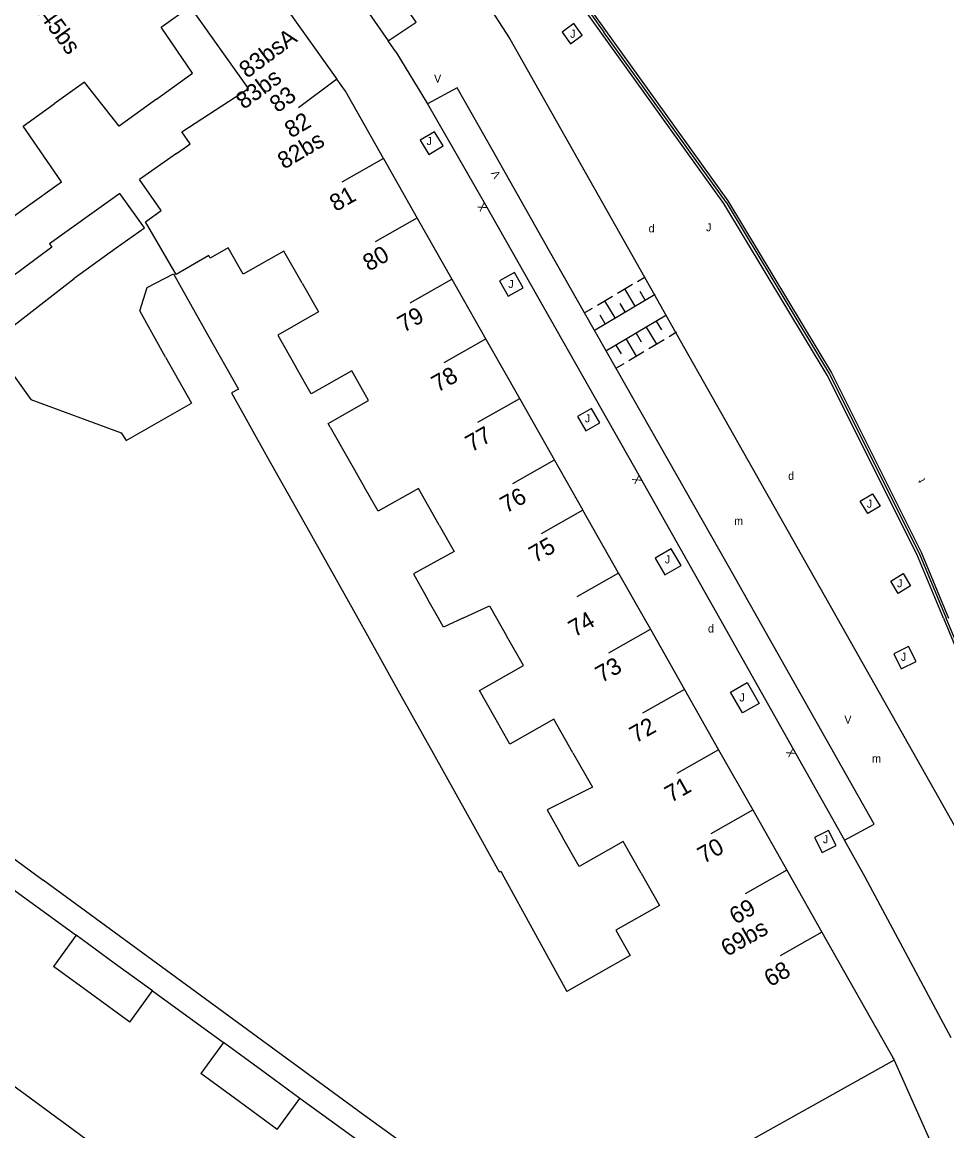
# Model space of a CAD drawing. Extents: x 134999 to 136502, y 457398 to 459002.
# Drawn here: x 135671.5 to 135729.2, y 457768 to 457837.2 of the extents above; entities that cross this region are included whole.
import ezdxf

# ---------------------------------------------------------------- set-up
doc = ezdxf.new("R2010")
doc.units = 0
for name, color, linetype in [('RI_DGTB_15', 7, 'Continuous'), ('RI_DGTB_2', 7, 'Continuous'), ('RI_DGTB_29', 7, 'Continuous'), ('RI_DGTB_30', 7, 'Continuous'), ('RI_DGTB_31', 7, 'Continuous'), ('RI_DGTB_35', 7, 'Continuous'), ('RI_DGTB_36', 7, 'Continuous'), ('RI_DGTB_4', 7, 'Continuous'), ('RI_DGTB_43', 7, 'Continuous'), ('RI_DGTB_5', 7, 'Continuous'), ('RI_DGTB_53', 7, 'Continuous'), ('RI_DGTB_54', 7, 'Continuous'), ('RI_DGTB_6', 7, 'Continuous')]:
    doc.layers.add(name, color=color, linetype=linetype)

msp = doc.modelspace()

# ---------------------------------------------------------------- linework, layer by layer
at = {"layer": 'RI_DGTB_15'}
for p, q in [((135691.121, 457833.675), (135688.717, 457831.883)), ((135691.121, 457833.675), (135688.717, 457831.883)), ((135694.04, 457828.713), (135691.43, 457827.235)), ((135694.04, 457828.713), (135691.43, 457827.235)), ((135696.115, 457824.984), (135693.505, 457823.506)), ((135696.115, 457824.984), (135693.505, 457823.506)), ((135698.285, 457821.162), (135695.675, 457819.684)), ((135698.285, 457821.162), (135695.675, 457819.684)), ((135700.404, 457817.429), (135697.794, 457815.951)), ((135700.404, 457817.429), (135697.794, 457815.951)), ((135702.522, 457813.697), (135699.912, 457812.219)), ((135702.522, 457813.697), (135699.912, 457812.219)), ((135704.692, 457809.875), (135702.082, 457808.397)), ((135704.692, 457809.875), (135702.082, 457808.397)), ((135706.482, 457806.753), (135703.872, 457805.275)), ((135706.482, 457806.753), (135703.872, 457805.275)), ((135708.712, 457802.816), (135706.102, 457801.338)), ((135708.712, 457802.816), (135706.102, 457801.338)), ((135710.697, 457799.305), (135708.087, 457797.827)), ((135712.829, 457795.543), (135710.218, 457794.064)), ((135714.959, 457791.779), (135712.349, 457790.301)), ((135717.09, 457788.016), (135714.48, 457786.538)), ((135719.221, 457784.251), (135716.618, 457782.774)), ((135721.413, 457780.378), (135718.812, 457778.902))]:
    msp.add_line(p, q, dxfattribs=at)
at = {"layer": 'RI_DGTB_2'}
msp.add_line((135651.967, 457798.974), (135672.772, 457783.635), dxfattribs=at)
for points in [[(135696.246, 457766.482), (135692.411, 457769.236), (135692.384, 457769.268), (135672.772, 457783.635)], [(135666.979, 457773.667), (135671.638, 457770.256)], [(135671.638, 457770.256), (135676.237, 457766.889)]]:
    msp.add_lwpolyline(points, dxfattribs=at)
at = {"layer": 'RI_DGTB_31'}
for p, q in [((135708.647, 457820.302), (135709.586, 457820.861)), ((135708.647, 457820.302), (135709.586, 457820.861)), ((135709.9, 457821.047), (135710.37, 457821.327)), ((135709.9, 457821.047), (135710.37, 457821.327)), ((135707.25, 457818.015), (135711.01, 457820.252)), ((135707.25, 457818.015), (135711.01, 457820.252)), ((135709.757, 457819.506), (135709.117, 457820.582)), ((135709.757, 457819.506), (135709.117, 457820.582)), ((135710.383, 457819.879), (135710.064, 457820.416)), ((135710.383, 457819.879), (135710.064, 457820.416)), ((135707.394, 457819.557), (135708.333, 457820.115)), ((135707.394, 457819.557), (135708.333, 457820.115)), ((135708.503, 457818.761), (135707.863, 457819.836)), ((135708.503, 457818.761), (135707.863, 457819.836)), ((135709.13, 457819.134), (135708.811, 457819.671)), ((135709.13, 457819.134), (135708.811, 457819.671)), ((135706.61, 457819.091), (135707.08, 457819.37)), ((135706.61, 457819.091), (135707.08, 457819.37)), ((135707.876, 457818.388), (135707.557, 457818.925)), ((135707.876, 457818.388), (135707.557, 457818.925)), ((135711.705, 457818.941), (135707.923, 457816.69)), ((135711.705, 457818.941), (135707.923, 457816.69)), ((135710.445, 457818.191), (135711.084, 457817.116)), ((135710.445, 457818.191), (135711.084, 457817.116)), ((135711.075, 457818.566), (135711.395, 457818.028)), ((135711.075, 457818.566), (135711.395, 457818.028)), ((135709.184, 457817.441), (135709.824, 457816.366)), ((135709.184, 457817.441), (135709.824, 457816.366)), ((135709.814, 457817.816), (135710.134, 457817.278)), ((135709.814, 457817.816), (135710.134, 457817.278)), ((135711.557, 457817.397), (135710.612, 457816.835)), ((135711.557, 457817.397), (135710.612, 457816.835)), ((135712.345, 457817.866), (135711.872, 457817.585)), ((135712.345, 457817.866), (135711.872, 457817.585)), ((135708.553, 457817.065), (135708.873, 457816.527)), ((135708.553, 457817.065), (135708.873, 457816.527)), ((135710.296, 457816.647), (135709.35, 457816.084)), ((135710.296, 457816.647), (135709.35, 457816.084)), ((135709.036, 457815.897), (135708.563, 457815.615)), ((135709.036, 457815.897), (135708.563, 457815.615))]:
    msp.add_line(p, q, dxfattribs=at)
for points in [[(135705.193, 457836.625), (135705.722, 457835.896), (135706.45, 457836.426), (135705.921, 457837.155), (135705.193, 457836.625)], [(135697.224, 457830.395), (135696.331, 457829.857), (135696.858, 457828.982), (135697.751, 457829.52), (135697.224, 457830.395)], [(135697.224, 457830.395), (135696.331, 457829.857), (135696.858, 457828.982), (135697.751, 457829.52), (135697.224, 457830.395)], [(135702.216, 457821.605), (135701.28, 457821.075), (135701.821, 457820.122), (135702.757, 457820.652), (135702.216, 457821.605)], [(135702.216, 457821.605), (135701.28, 457821.075), (135701.821, 457820.122), (135702.757, 457820.652), (135702.216, 457821.605)], [(135707.028, 457813.099), (135706.158, 457812.597), (135706.668, 457811.713), (135707.538, 457812.215), (135707.028, 457813.099)], [(135707.028, 457813.099), (135706.158, 457812.597), (135706.668, 457811.713), (135707.538, 457812.215), (135707.028, 457813.099)], [(135723.814, 457807.305), (135724.584, 457807.769), (135725.047, 457806.997), (135724.278, 457806.533), (135723.814, 457807.305)], [(135723.814, 457807.305), (135724.584, 457807.769), (135725.047, 457806.997), (135724.278, 457806.533), (135723.814, 457807.305)], [(135712.008, 457804.343), (135711.002, 457803.754), (135711.61, 457802.713), (135712.617, 457803.302), (135712.008, 457804.343)], [(135712.008, 457804.343), (135711.002, 457803.754), (135711.61, 457802.713), (135712.617, 457803.302), (135712.008, 457804.343)], [(135725.721, 457802.324), (135726.491, 457802.788), (135726.954, 457802.016), (135726.185, 457801.552), (135725.721, 457802.324)], [(135725.721, 457802.324), (135726.491, 457802.788), (135726.954, 457802.016), (135726.185, 457801.552), (135725.721, 457802.324)], [(135715.713, 457795.383), (135716.747, 457795.981), (135717.5, 457794.681), (135716.465, 457794.082), (135715.713, 457795.383)], [(135721.432, 457785.368), (135722.301, 457785.801), (135721.834, 457786.739), (135720.965, 457786.306), (135721.432, 457785.368)]]:
    msp.add_lwpolyline(points, dxfattribs=at)
msp.add_lwpolyline([(135725.908, 457797.783), (135726.371, 457796.839), (135727.296, 457797.292), (135726.833, 457798.236)], close=True, dxfattribs=at)
at = {"layer": 'RI_DGTB_4'}
for p, q in [((135685.893, 457841.03), (135691.121, 457833.675)), ((135694.04, 457828.713), (135696.143, 457825)), ((135694.04, 457828.713), (135696.143, 457825)), ((135696.143, 457825), (135698.31, 457821.176)), ((135696.143, 457825), (135698.31, 457821.176)), ((135698.31, 457821.176), (135700.426, 457817.441)), ((135698.31, 457821.176), (135700.426, 457817.441)), ((135700.426, 457817.441), (135702.541, 457813.708)), ((135700.426, 457817.441), (135702.541, 457813.708)), ((135702.541, 457813.708), (135704.708, 457809.884)), ((135702.541, 457813.708), (135704.708, 457809.884)), ((135704.708, 457809.884), (135706.482, 457806.753)), ((135704.708, 457809.884), (135706.482, 457806.753)), ((135708.712, 457802.816), (135706.482, 457806.753)), ((135708.712, 457802.816), (135706.482, 457806.753)), ((135708.712, 457802.816), (135710.308, 457800)), ((135708.712, 457802.816), (135710.308, 457800)), ((135710.308, 457800), (135710.701, 457799.307)), ((135710.701, 457799.307), (135712.832, 457795.545)), ((135712.832, 457795.545), (135714.964, 457791.782)), ((135714.964, 457791.782), (135717.096, 457788.019)), ((135717.096, 457788.019), (135719.288, 457784.149)), ((135719.288, 457784.149), (135721.422, 457780.383)), ((135721.422, 457780.383), (135725.855, 457772.559)), ((135712.239, 457764.76), (135724.068, 457771.353))]:
    msp.add_line(p, q, dxfattribs=at)
for points in [[(135694.04, 457828.713), (135691.65, 457832.931), (135691.121, 457833.675)], [(135694.04, 457828.713), (135691.65, 457832.931), (135691.121, 457833.675)], [(135724.068, 457771.353), (135725.947, 457772.4), (135725.855, 457772.559)]]:
    msp.add_lwpolyline(points, dxfattribs=at)
at = {"layer": 'RI_DGTB_5'}
for p, q in [((135690.71, 457811.939), (135692.833, 457808.21)), ((135690.71, 457811.939), (135692.833, 457808.21)), ((135697.462, 457800), (135696.829, 457801.123)), ((135697.462, 457800), (135696.829, 457801.123)), ((135701.096, 457800), (135701.719, 457798.902)), ((135709.447, 457778.927), (135705.478, 457776.678))]:
    msp.add_line(p, q, dxfattribs=at)
for points in [[(135679.845, 457832.434), (135682.091, 457834.061), (135680.14, 457836.927), (135681.945, 457838.224)], [(135685.608, 457833.085), (135681.945, 457838.224)], [(135679.845, 457832.434), (135677.521, 457830.751), (135675.349, 457833.483), (135673.464, 457832.128)], [(135679.845, 457832.434), (135677.521, 457830.751), (135675.349, 457833.483), (135673.464, 457832.128)], [(135671.654, 457825.636), (135673.911, 457827.261), (135671.531, 457830.739), (135673.464, 457832.128)], [(135671.654, 457825.636), (135673.911, 457827.261), (135671.531, 457830.739), (135673.464, 457832.128)], [(135664.636, 457825.785), (135666.776, 457827.323), (135669.301, 457823.941), (135671.654, 457825.636)], [(135664.636, 457825.785), (135666.776, 457827.323), (135669.301, 457823.941), (135671.654, 457825.636)], [(135683.115, 457822.658), (135681.071, 457821.481), (135679.161, 457824.761), (135680.143, 457825.472)], [(135683.115, 457822.658), (135681.071, 457821.481), (135679.161, 457824.761), (135680.143, 457825.472)], [(135688.952, 457820.928), (135687.812, 457822.939), (135685.269, 457821.491), (135684.334, 457823.133), (135683.208, 457822.491), (135683.115, 457822.658)], [(135688.952, 457820.928), (135687.812, 457822.939), (135685.269, 457821.491), (135684.334, 457823.133), (135683.208, 457822.491), (135683.115, 457822.658)], [(135688.952, 457820.928), (135689.968, 457819.134), (135687.433, 457817.691), (135688.585, 457815.669)], [(135688.952, 457820.928), (135689.968, 457819.134), (135687.433, 457817.691), (135688.585, 457815.669)], [(135669.789, 457816.719), (135672.001, 457813.661)], [(135669.789, 457816.719), (135672.001, 457813.661)], [(135690.71, 457811.939), (135690.581, 457812.165), (135693.103, 457813.602), (135692.05, 457815.46), (135689.524, 457814.021), (135688.585, 457815.669)], [(135690.71, 457811.939), (135690.581, 457812.165), (135693.103, 457813.602), (135692.05, 457815.46), (135689.524, 457814.021), (135688.585, 457815.669)], [(135672.001, 457813.661), (135677.651, 457811.581), (135677.953, 457811.097), (135682.032, 457813.445)], [(135672.001, 457813.661), (135677.651, 457811.581), (135677.953, 457811.097), (135682.032, 457813.445)], [(135697.516, 457805.812), (135696.214, 457808.11), (135693.704, 457806.681), (135692.833, 457808.21)], [(135697.516, 457805.812), (135696.214, 457808.11), (135693.704, 457806.681), (135692.833, 457808.21)], [(135697.516, 457805.812), (135698.446, 457804.171), (135695.897, 457802.778), (135696.829, 457801.123)], [(135697.516, 457805.812), (135698.446, 457804.171), (135695.897, 457802.778), (135696.829, 457801.123)], [(135698.978, 457800), (135700.662, 457800.766), (135701.096, 457800)], [(135698.978, 457800), (135700.662, 457800.766), (135701.096, 457800)], [(135698.978, 457800), (135697.771, 457799.451), (135697.462, 457800)], [(135700.978, 457793.801), (135700.027, 457795.481), (135702.776, 457797.038), (135701.719, 457798.902)], [(135705.859, 457791.595), (135704.672, 457793.692), (135701.922, 457792.135), (135700.978, 457793.801)], [(135705.859, 457791.595), (135707.082, 457789.436), (135704.248, 457788.03), (135705.241, 457786.276)], [(135710.123, 457784.07), (135709, 457786.052), (135706.251, 457784.494), (135705.241, 457786.276)], [(135710.123, 457784.07), (135711.267, 457782.05), (135708.552, 457780.512), (135709.447, 457778.927)]]:
    msp.add_lwpolyline(points, dxfattribs=at)
at = {"layer": 'RI_DGTB_53'}
for p, q in [((135694.802, 457835.377), (135694.319, 457836.073)), ((135694.802, 457835.377), (135694.319, 457836.073)), ((135694.802, 457835.377), (135696.779, 457832.13)), ((135694.802, 457835.377), (135696.779, 457832.13)), ((135715.018, 457800), (135722.829, 457786.131)), ((135722.366, 457800), (135731.166, 457784.413)), ((135670.332, 457783.466), (135674.828, 457780.189)), ((135679.602, 457776.712), (135684.041, 457773.483)), ((135693.266, 457766.772), (135688.816, 457769.994))]:
    msp.add_line(p, q, dxfattribs=at)
for points in [[(135689.238, 457854.372), (135698.813, 457840.983), (135699.672, 457839.696), (135701.931, 457836.197), (135710.337, 457821.307)], [(135685.381, 457851.43), (135685.379, 457851.402), (135685.284, 457851.136), (135685.119, 457850.908), (135684.973, 457850.784), (135684.584, 457850.48), (135684.455, 457850.325), (135684.396, 457850.132), (135684.415, 457849.932), (135684.489, 457849.782), (135689.569, 457842.915), (135694.319, 457836.073)], [(135694.319, 457836.073), (135696.07, 457837.233), (135693.286, 457841.252), (135692.29, 457842.668), (135689.041, 457847.206), (135685.726, 457851.697)], [(135706.586, 457819.077), (135704.398, 457822.924), (135700.82, 457829.29), (135698.638, 457833.147), (135696.779, 457832.13)], [(135706.586, 457819.077), (135704.398, 457822.924), (135700.82, 457829.29), (135698.638, 457833.147), (135696.779, 457832.13)], [(135696.779, 457832.13), (135700.396, 457825.825), (135710.066, 457808.794), (135715.018, 457800)], [(135696.779, 457832.13), (135700.396, 457825.825), (135710.066, 457808.794), (135715.018, 457800)], [(135710.337, 457821.307), (135712.296, 457817.837)], [(135710.337, 457821.307), (135712.296, 457817.837)], [(135708.557, 457815.611), (135706.586, 457819.077)], [(135708.557, 457815.611), (135706.586, 457819.077)], [(135712.296, 457817.837), (135722.366, 457800)], [(135712.296, 457817.837), (135722.366, 457800)], [(135717.423, 457800), (135715.586, 457803.25), (135708.557, 457815.611)], [(135717.423, 457800), (135715.586, 457803.25), (135708.557, 457815.611)], [(135722.829, 457786.131), (135724.69, 457787.14), (135717.423, 457800)], [(135729.502, 457773.785), (135724.123, 457783.82), (135722.829, 457786.131)], [(135729.779, 457763.758), (135725.943, 457772.377)]]:
    msp.add_lwpolyline(points, dxfattribs=at)
at = {"layer": 'RI_DGTB_54'}
for p, q in [((135701.171, 457845.87), (135707.806, 457836.616)), ((135715.429, 457825.984), (135707.806, 457836.616)), ((135715.429, 457825.984), (135707.806, 457836.616)), ((135715.429, 457825.984), (135721.894, 457815.255)), ((135715.429, 457825.984), (135721.894, 457815.255)), ((135721.894, 457815.255), (135727.497, 457804.065)), ((135721.894, 457815.255), (135727.497, 457804.065)), ((135727.497, 457804.065), (135729.18, 457800)), ((135727.497, 457804.065), (135729.18, 457800)), ((135732.018, 457793.14), (135729.18, 457800))]:
    msp.add_line(p, q, dxfattribs=at)
for points in [[(135698.4, 457849.974), (135715.541, 457826.07), (135722.016, 457815.323), (135727.625, 457804.123), (135729.335, 457800)], [(135729.011, 457800), (135727.35, 457804.002), (135721.754, 457815.177), (135715.291, 457825.902), (135698.156, 457849.799), (135698.198, 457849.829)], [(135729.011, 457800), (135731.884, 457793.078), (135734.323, 457787.472)]]:
    msp.add_lwpolyline(points, dxfattribs=at)
at = {"layer": 'RI_DGTB_6'}
for p, q in [((135681.097, 457829.036), (135678.787, 457827.4)), ((135681.097, 457829.036), (135678.787, 457827.4)), ((135677.567, 457826.536), (135675.811, 457825.291)), ((135677.567, 457826.536), (135675.811, 457825.291)), ((135674.828, 457780.189), (135673.415, 457778.249)), ((135678.189, 457774.772), (135679.602, 457776.712)), ((135684.041, 457773.483), (135682.625, 457771.546)), ((135687.4, 457768.056), (135688.816, 457769.994))]:
    msp.add_line(p, q, dxfattribs=at)
for points in [[(135681.786, 457829.523), (135681.955, 457829.642), (135681.437, 457830.379), (135685.608, 457833.085)], [(135681.786, 457829.523), (135681.955, 457829.642), (135681.437, 457830.379), (135685.608, 457833.085)], [(135681.097, 457829.036), (135681.786, 457829.523)], [(135681.097, 457829.036), (135681.786, 457829.523)], [(135680.143, 457825.472), (135678.787, 457827.4)], [(135680.143, 457825.472), (135678.787, 457827.4)], [(135677.341, 457823.134), (135679.101, 457824.382), (135677.567, 457826.536)], [(135677.341, 457823.134), (135679.101, 457824.382), (135677.567, 457826.536)], [(135675.811, 457825.291), (135673.173, 457823.394), (135673.317, 457823.191)], [(135675.811, 457825.291), (135673.173, 457823.394), (135673.317, 457823.191)], [(135673.317, 457823.191), (135668.978, 457819.976)], [(135673.317, 457823.191), (135668.978, 457819.976)], [(135674.7, 457821.235), (135674.703, 457821.237), (135677.341, 457823.134)], [(135674.7, 457821.235), (135674.703, 457821.237), (135677.341, 457823.134)], [(135670.491, 457817.952), (135670.971, 457818.301), (135674.7, 457821.235)], [(135670.491, 457817.952), (135670.971, 457818.301), (135674.7, 457821.235)], [(135680.422, 457816.315), (135678.801, 457819.201), (135679.271, 457820.671), (135680.917, 457821.521), (135683.045, 457817.734)], [(135680.422, 457816.315), (135678.801, 457819.201), (135679.271, 457820.671), (135680.917, 457821.521), (135683.045, 457817.734)], [(135683.045, 457817.734), (135684.973, 457814.303), (135684.532, 457814.073)], [(135683.045, 457817.734), (135684.973, 457814.303), (135684.532, 457814.073)], [(135680.422, 457816.315), (135682.032, 457813.445)], [(135680.422, 457816.315), (135682.032, 457813.445)], [(135684.532, 457814.073), (135686.788, 457810.05)], [(135684.532, 457814.073), (135686.788, 457810.05)], [(135686.788, 457810.05), (135689.05, 457806.017)], [(135686.788, 457810.05), (135689.05, 457806.017)], [(135689.05, 457806.017), (135690.964, 457802.604)], [(135689.05, 457806.017), (135690.964, 457802.604)], [(135690.964, 457802.604), (135692.424, 457800)], [(135690.964, 457802.604), (135692.424, 457800)], [(135692.424, 457800), (135693.027, 457798.919)], [(135693.027, 457798.919), (135695.137, 457795.136)], [(135695.137, 457795.136), (135697.128, 457791.568)], [(135697.128, 457791.568), (135699.25, 457787.763)], [(135699.25, 457787.763), (135701.262, 457784.157), (135701.35, 457784.202), (135701.425, 457784.065)], [(135701.425, 457784.065), (135703.522, 457780.243)], [(135677.215, 457778.451), (135674.828, 457780.189)], [(135703.522, 457780.243), (135705.478, 457776.678)], [(135675.802, 457776.51), (135673.415, 457778.249)], [(135679.602, 457776.712), (135677.215, 457778.451)], [(135678.189, 457774.772), (135675.802, 457776.51)], [(135686.429, 457771.738), (135684.041, 457773.483)], [(135688.816, 457769.994), (135686.429, 457771.738)], [(135685.012, 457769.801), (135682.625, 457771.546)], [(135687.4, 457768.056), (135685.012, 457769.801)]]:
    msp.add_lwpolyline(points, dxfattribs=at)

# ---------------------------------------------------------------- texts
at = {"layer": 'RI_DGTB_29'}
for p in [(135710.593, 457824.106), (135710.593, 457824.106), (135719.312, 457808.645), (135719.312, 457808.645), (135714.3, 457799.106)]:
    msp.add_text('d', height=0.5, dxfattribs=at).set_placement(p)
at = {"layer": 'RI_DGTB_30'}
for p in [(135697.193, 457833.464), (135697.193, 457833.464), (135722.822, 457793.412)]:
    msp.add_text('V', height=0.5, dxfattribs=at).set_placement(p)
for s, height, rotation, p in [('V', 0.499, 119.64053, (135701.38, 457827.662)), ('V', 0.499, 119.64053, (135701.38, 457827.662)), ('X', 0.5, 119.85253, (135700.52, 457825.608)), ('X', 0.5, 119.85253, (135700.52, 457825.608)), ('X', 0.5, 119.58749, (135710.189, 457808.577)), ('X', 0.5, 119.58749, (135710.189, 457808.577)), ('X', 0.5, 119.3839, (135719.799, 457791.51))]:
    msp.add_text(s, height=height, rotation=rotation, dxfattribs=at).set_placement(p)
at = {"layer": 'RI_DGTB_31'}
for p in [(135705.694, 457836.264), (135705.694, 457836.264), (135696.722, 457829.563), (135696.722, 457829.563), (135714.181, 457824.174), (135714.181, 457824.174), (135701.827, 457820.629), (135701.827, 457820.629), (135706.613, 457812.237), (135706.613, 457812.237), (135724.222, 457806.901), (135724.222, 457806.901), (135711.603, 457803.424), (135711.603, 457803.424), (135726.112, 457801.931), (135726.112, 457801.931), (135726.35, 457797.338), (135716.267, 457794.798), (135721.482, 457785.94)]:
    msp.add_text('J', height=0.5, dxfattribs=at).set_placement(p)
at = {"layer": 'RI_DGTB_35'}
for s, rotation, p in [('83', 36.6964, (135687.416, 457831.538)), ('83', 36.6964, (135687.416, 457831.538)), ('68', 29.5507, (135718.19, 457776.939))]:
    msp.add_text(s, height=1.054, rotation=rotation, dxfattribs=at).set_placement(p)
at = {"layer": 'RI_DGTB_36'}
for s, rotation, p in [('145bs', 306.161, (135672.068, 457838.227)), ('83bsA', 36.6964, (135685.514, 457833.694)), ('83bsA', 36.6964, (135685.514, 457833.694)), ('83bs', 36.6964, (135685.308, 457831.752)), ('83bs', 36.6964, (135685.308, 457831.752)), ('82', 30.7959, (135688.258, 457829.963)), ('82', 30.7959, (135688.258, 457829.963)), ('82bs', 30.7959, (135687.818, 457828.019)), ('82bs', 30.7959, (135687.818, 457828.019)), ('81', 29.5194, (135691.047, 457825.373)), ('81', 29.5194, (135691.047, 457825.373)), ('80', 29.5194, (135693.122, 457821.645)), ('80', 29.5194, (135693.122, 457821.645)), ('79', 29.5194, (135695.292, 457817.822)), ('79', 29.5194, (135695.292, 457817.822)), ('78', 29.5194, (135697.411, 457814.089)), ('78', 29.5194, (135697.411, 457814.089)), ('77', 29.5194, (135699.528, 457810.357)), ('77', 29.5194, (135699.528, 457810.357)), ('76', 29.5194, (135701.699, 457806.535)), ('76', 29.5194, (135701.699, 457806.535)), ('75', 29.5194, (135703.501, 457803.432)), ('75', 29.5194, (135703.501, 457803.432)), ('74', 29.613, (135705.969, 457798.797)), ('73', 29.515, (135707.653, 457795.938)), ('72', 29.515, (135709.784, 457792.174)), ('71', 29.515, (135711.986, 457788.453)), ('70', 29.515, (135714.032, 457784.64)), ('69', 29.5507, (135716.021, 457780.839)), ('69bs', 29.5507, (135715.493, 457778.834))]:
    msp.add_text(s, height=1.054, rotation=rotation, dxfattribs=at).set_placement(p)
at = {"layer": 'RI_DGTB_43'}
for s, rotation, p in [('t', 116.23781, (135727.894, 457808.617)), ('t', 116.23781, (135727.894, 457808.617)), ('m', 359.99963, (135724.551, 457790.984))]:
    msp.add_text(s, height=0.5, rotation=rotation, dxfattribs=at).set_placement(p)
msp.add_text('m', height=0.5, dxfattribs=at).set_placement((135715.939, 457805.834))
msp.add_text('m', height=0.5, dxfattribs=at).set_placement((135715.939, 457805.834))

doc.saveas('drawing.dxf')
